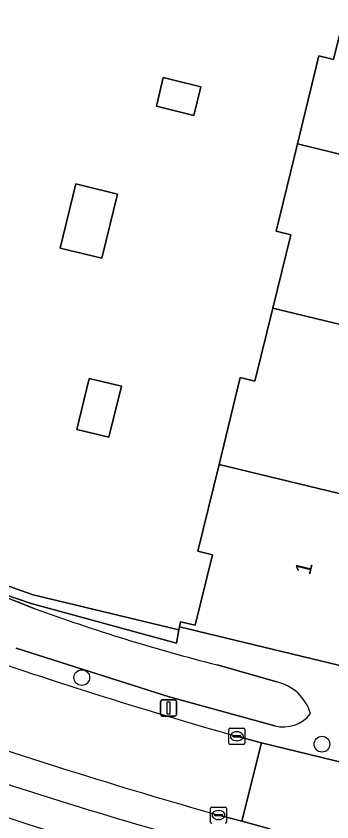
# Model space of a CAD drawing. Extents: x 163266 to 164362, y 381528 to 382286.
# Drawn here: x 164065.9 to 164085.5, y 382051.1 to 382101.2 of the extents above; entities that cross this region are included whole.
import ezdxf

# ---------------------------------------------------------------- set-up
doc = ezdxf.new("R2010")
doc.units = 0
for name, color, linetype in [('IMGEO_Boom', 7, 'Continuous'), ('IMGEO_Erf', 7, 'Continuous'), ('IMGEO_Groenvoorziening', 7, 'Continuous'), ('IMGEO_Haag', 7, 'Continuous'), ('IMGEO_Kolk', 7, 'Continuous'), ('IMGEO_Lichtmast', 7, 'Continuous'), ('IMGEO_Pand', 7, 'Continuous'), ('IMGEO_Pand_nummerreeks', 7, 'Continuous'), ('IMGEO_Parkeervlak_open', 7, 'Continuous'), ('IMGEO_Rijbaan_lokaal_open', 7, 'Continuous'), ('IMGEO_Voetpad_open', 7, 'Continuous'), ('IMGEO_Waterloop', 7, 'Continuous')]:
    doc.layers.add(name, color=color, linetype=linetype)

msp = doc.modelspace()

# ---------------------------------------------------------------- linework, layer by layer
at = {"layer": 'IMGEO_Boom'}
for centre in [(164069.963, 382060.044), (164084.905, 382055.898)]:
    msp.add_circle(centre, 0.489, dxfattribs=at)
at = {"layer": 'IMGEO_Erf'}
msp.add_lwpolyline([(164055.615, 382134.307), (164041.028, 382074.335), (164056.155, 382068.998), (164066.938, 382065.194), (164076.002, 382063.011), (164076.035, 382063.211), (164076.111, 382063.521), (164077.023, 382063.297), (164078.096, 382067.688), (164077.183, 382067.911), (164078.503, 382073.312), (164079.825, 382078.723), (164080.737, 382078.499), (164081.848, 382083.048), (164082.961, 382087.602), (164082.048, 382087.825), (164083.378, 382093.267), (164084.719, 382098.754), (164085.631, 382098.53), (164086.738, 382103.06)], dxfattribs=at)
for points in [[(164074.602, 382095.612), (164075.036, 382097.395), (164075.366, 382097.314), (164075.688, 382097.236), (164077.37, 382096.826), (164076.936, 382095.044)], [(164068.624, 382086.773), (164069.601, 382090.772), (164072.188, 382090.145), (164071.211, 382086.146)], [(164069.649, 382075.488), (164070.425, 382078.664), (164072.427, 382078.178), (164071.65, 382075.002)]]:
    msp.add_lwpolyline(points, close=True, dxfattribs=at)
msp.add_arc((164139.904, 382279.934), 240.451, 250.4882, 255.53475, dxfattribs=at)
at = {"layer": 'IMGEO_Groenvoorziening'}
msp.add_lwpolyline([(164056.155, 382068.998), (164055.896, 382068.37), (164062.483, 382066.123), (164066.807, 382064.648), (164075.863, 382062.18), (164076.002, 382063.011), (164066.938, 382065.194)], close=True, dxfattribs=at)
for points in [[(164079.613, 382056.387), (164081.137, 382055.986), (164088.658, 382054.154), (164089.85, 382059.078), (164090.803, 382058.853), (164090.988, 382059.608), (164088.254, 382060.257), (164076.035, 382063.211), (164076.002, 382063.011), (164075.863, 382062.18), (164066.807, 382064.648), (164062.483, 382066.123), (164067.002, 382064.349)], [(164081.98, 382057.046), (164075.402, 382058.84), (164065.879, 382061.865)], [(164078.384, 382060.837), (164082.107, 382059.769)]]:
    msp.add_lwpolyline(points, dxfattribs=at)
for centre, radius, start, end in [((164106.685, 382172.757), 115.442, 249.89476, 255.80925), ((164160.73, 382343.865), 298.703, 250.69345, 254.24267), ((164081.449, 382056.979), 2.867, 16.6632, 76.7261), ((164082.524, 382059.078), 2.104, 255.0263, 322.6178)]:
    msp.add_arc(centre, radius, start, end, dxfattribs=at)
at = {"layer": 'IMGEO_Haag'}
msp.add_lwpolyline([(164056.155, 382068.998), (164055.896, 382068.37), (164062.483, 382066.123), (164066.807, 382064.648), (164075.863, 382062.18), (164076.002, 382063.011), (164066.938, 382065.194)], close=True, dxfattribs=at)
at = {"layer": 'IMGEO_Kolk'}
for p, q in [((164079.112, 382055.962), (164079.112, 382056.814)), ((164079.187, 382056.888), (164080.039, 382056.888)), ((164080.113, 382056.814), (164080.113, 382055.962)), ((164079.371, 382056.382), (164079.371, 382056.394)), ((164079.809, 382056.345), (164079.411, 382056.345)), ((164079.414, 382056.431), (164079.812, 382056.431)), ((164079.6, 382056.668), (164079.625, 382056.668)), ((164079.855, 382056.394), (164079.855, 382056.382)), ((164080.039, 382055.888), (164079.187, 382055.888)), ((164079.623, 382056.108), (164079.598, 382056.108)), ((164077.971, 382051.061), (164077.971, 382051.913)), ((164078.046, 382051.987), (164078.898, 382051.987)), ((164078.459, 382051.767), (164078.484, 382051.767)), ((164078.972, 382051.913), (164078.972, 382051.061)), ((164078.23, 382051.481), (164078.23, 382051.493)), ((164078.668, 382051.444), (164078.27, 382051.444)), ((164078.273, 382051.53), (164078.671, 382051.53)), ((164078.482, 382051.207), (164078.457, 382051.207)), ((164078.714, 382051.493), (164078.714, 382051.481))]:
    msp.add_line(p, q, dxfattribs=at)
for points in [[(164079.112, 382055.962), (164079.112, 382056.814)], [(164079.187, 382056.888), (164080.039, 382056.888)], [(164080.113, 382056.814), (164080.113, 382055.962)], [(164080.039, 382055.888), (164079.187, 382055.888)], [(164077.971, 382051.061), (164077.971, 382051.913)], [(164078.046, 382051.987), (164078.898, 382051.987)], [(164078.972, 382051.913), (164078.972, 382051.061)]]:
    msp.add_lwpolyline(points, dxfattribs=at)
for centre, radius, start, end in [((164079.189, 382056.812), 0.0765, 91.552, 178.448), ((164079.189, 382056.812), 0.0765, 91.552, 178.448), ((164080.037, 382056.812), 0.0765, 1.552, 88.448), ((164080.037, 382056.812), 0.0765, 1.552, 88.448), ((164079.411, 382056.391), 0.0403, 85.8775, 175.7526), ((164079.408, 382056.381), 0.0366, 178.938, 274.7102), ((164079.812, 382056.388), 0.043, 264.8664, 352.4533), ((164079.816, 382056.393), 0.0386, 1.7309, 96.639), ((164079.189, 382055.964), 0.0765, 181.552, 268.448), ((164079.189, 382055.964), 0.0765, 181.552, 268.448), ((164080.037, 382055.964), 0.0765, 271.552, 358.448), ((164080.037, 382055.964), 0.0765, 271.552, 358.448), ((164078.048, 382051.911), 0.0765, 91.552, 178.448), ((164078.048, 382051.911), 0.0765, 91.552, 178.448), ((164078.896, 382051.911), 0.0765, 1.552, 88.448), ((164078.896, 382051.911), 0.0765, 1.552, 88.448), ((164078.27, 382051.49), 0.0403, 85.8775, 175.7526), ((164078.267, 382051.48), 0.0366, 178.938, 274.7102), ((164078.671, 382051.487), 0.043, 264.8664, 352.4533), ((164078.675, 382051.492), 0.0386, 1.7309, 96.639), ((164078.048, 382051.063), 0.0765, 181.552, 268.448), ((164078.048, 382051.063), 0.0765, 181.552, 268.448), ((164078.896, 382051.063), 0.0765, 271.552, 358.448), ((164078.896, 382051.063), 0.0765, 271.552, 358.448)]:
    msp.add_arc(centre, radius, start, end, dxfattribs=at)
for centre, major_axis, ratio, start_param, end_param in [((164079.599, 382056.388), (-0.387, 0.002), 0.722429, 4.712389, 7.853982), ((164079.624, 382056.388), (-0.39, 0.002), 0.717154, 1.570796, 4.712389), ((164078.458, 382051.487), (-0.387, 0.002), 0.722429, 4.712389, 7.853982), ((164078.483, 382051.487), (-0.39, 0.002), 0.717154, 1.570796, 4.712389)]:
    msp.add_ellipse(centre, major_axis=major_axis, ratio=ratio, start_param=start_param, end_param=end_param, dxfattribs=at)
at = {"layer": 'IMGEO_Lichtmast'}
for p, q in [((164074.865, 382057.749), (164074.865, 382058.549)), ((164074.865, 382058.549), (164074.865, 382057.749)), ((164074.965, 382058.649), (164075.755, 382058.649)), ((164075.755, 382058.649), (164074.965, 382058.649)), ((164075.855, 382058.549), (164075.855, 382057.749)), ((164075.855, 382057.749), (164075.855, 382058.549)), ((164075.755, 382057.649), (164074.965, 382057.649)), ((164074.965, 382057.649), (164075.755, 382057.649))]:
    msp.add_line(p, q, dxfattribs=at)
msp.add_lwpolyline([(164075.285, 382058.524), (164075.435, 382058.524), (164075.435, 382057.774), (164075.285, 382057.774), (164075.285, 382058.524)], dxfattribs=at)
for centre, start, end in [((164074.965, 382058.549), 90, 180), ((164074.965, 382058.549), 90, 180), ((164075.755, 382058.549), 0, 90), ((164075.755, 382058.549), 360, 90), ((164074.965, 382057.749), 180, 270), ((164074.965, 382057.749), 180, 270), ((164075.755, 382057.749), 270, 0), ((164075.755, 382057.749), 270, 0)]:
    msp.add_arc(centre, 0.1, start, end, dxfattribs=at)
at = {"layer": 'IMGEO_Pand'}
for points in [[(164083.378, 382093.267), (164092.704, 382090.995), (164093.606, 382094.704), (164093.343, 382094.77), (164093.7, 382096.232), (164098.463, 382095.053), (164098.537, 382095.367), (164096.881, 382095.793), (164098.023, 382100.324), (164086.738, 382103.06), (164085.631, 382098.53), (164084.719, 382098.754)], [(164074.602, 382095.612), (164076.936, 382095.044), (164077.37, 382096.826), (164075.688, 382097.236), (164075.366, 382097.314), (164075.036, 382097.395)], [(164083.378, 382093.267), (164082.048, 382087.825), (164082.961, 382087.602), (164081.848, 382083.048), (164093.145, 382080.308), (164094.321, 382085.123), (164091.184, 382085.897), (164091.543, 382087.369), (164091.806, 382087.303), (164092.704, 382090.995)], [(164068.624, 382086.773), (164071.211, 382086.146), (164072.188, 382090.145), (164069.601, 382090.772)], [(164087.779, 382071.061), (164088.625, 382074.708), (164088.362, 382074.77), (164088.703, 382076.242), (164093.559, 382075.056), (164093.63, 382075.361), (164092.035, 382075.765), (164093.145, 382080.308), (164081.848, 382083.048), (164080.737, 382078.499), (164079.825, 382078.723), (164078.503, 382073.312)], [(164069.649, 382075.488), (164071.65, 382075.002), (164072.427, 382078.178), (164070.425, 382078.664)], [(164087.779, 382071.061), (164078.503, 382073.312), (164077.183, 382067.911), (164078.096, 382067.688), (164077.023, 382063.297), (164076.111, 382063.521), (164076.035, 382063.211), (164088.254, 382060.257), (164089.335, 382064.917), (164090.998, 382064.55), (164091.071, 382064.853), (164086.326, 382066.012), (164086.691, 382067.479), (164086.933, 382067.414)]]:
    msp.add_lwpolyline(points, close=True, dxfattribs=at)
at = {"layer": 'IMGEO_Parkeervlak_open'}
msp.add_lwpolyline([(164081.671, 382050.634), (164079.917, 382051.099), (164078.473, 382051.488)], dxfattribs=at)
for centre, radius, start, end in [((164161.181, 382345.886), 305.795, 250.6632, 254.30784), ((164146.979, 382302.506), 262.129, 250.42891, 254.77676)]:
    msp.add_arc(centre, radius, start, end, dxfattribs=at)
at = {"layer": 'IMGEO_Rijbaan_lokaal_open'}
for points in [[(164078.473, 382051.488), (164079.917, 382051.099), (164081.137, 382055.986), (164079.613, 382056.387)], [(164088.658, 382054.154), (164081.137, 382055.986), (164079.917, 382051.099), (164081.671, 382050.634)]]:
    msp.add_lwpolyline(points, dxfattribs=at)
for centre, radius, start, end in [((164160.73, 382343.865), 298.703, 250.69345, 254.24267), ((164161.181, 382345.886), 305.795, 250.6632, 254.30784)]:
    msp.add_arc(centre, radius, start, end, dxfattribs=at)
at = {"layer": 'IMGEO_Voetpad_open'}
for centre, radius, start, end in [((164146.979, 382302.506), 262.129, 250.42891, 254.77676), ((164139.904, 382279.934), 240.451, 250.4882, 255.53475)]:
    msp.add_arc(centre, radius, start, end, dxfattribs=at)
at = {"layer": 'IMGEO_Waterloop'}
for points in [[(164067.002, 382064.349), (164062.483, 382066.123), (164055.896, 382068.37), (164049.06, 382071.01)], [(164065.879, 382061.865), (164075.402, 382058.84), (164081.98, 382057.046)], [(164082.107, 382059.769), (164078.384, 382060.837)]]:
    msp.add_lwpolyline(points, dxfattribs=at)
for centre, radius, start, end in [((164106.685, 382172.757), 115.442, 249.89476, 255.80925), ((164081.449, 382056.979), 2.867, 16.6632, 76.7261), ((164082.524, 382059.078), 2.104, 255.0263, 322.6178)]:
    msp.add_arc(centre, radius, start, end, dxfattribs=at)

# ---------------------------------------------------------------- texts
at = {"layer": 'IMGEO_Pand_nummerreeks'}
msp.add_text('1', height=1, rotation=76.3021, dxfattribs=at).set_placement((164084.165, 382066.387))

doc.saveas('drawing.dxf')
